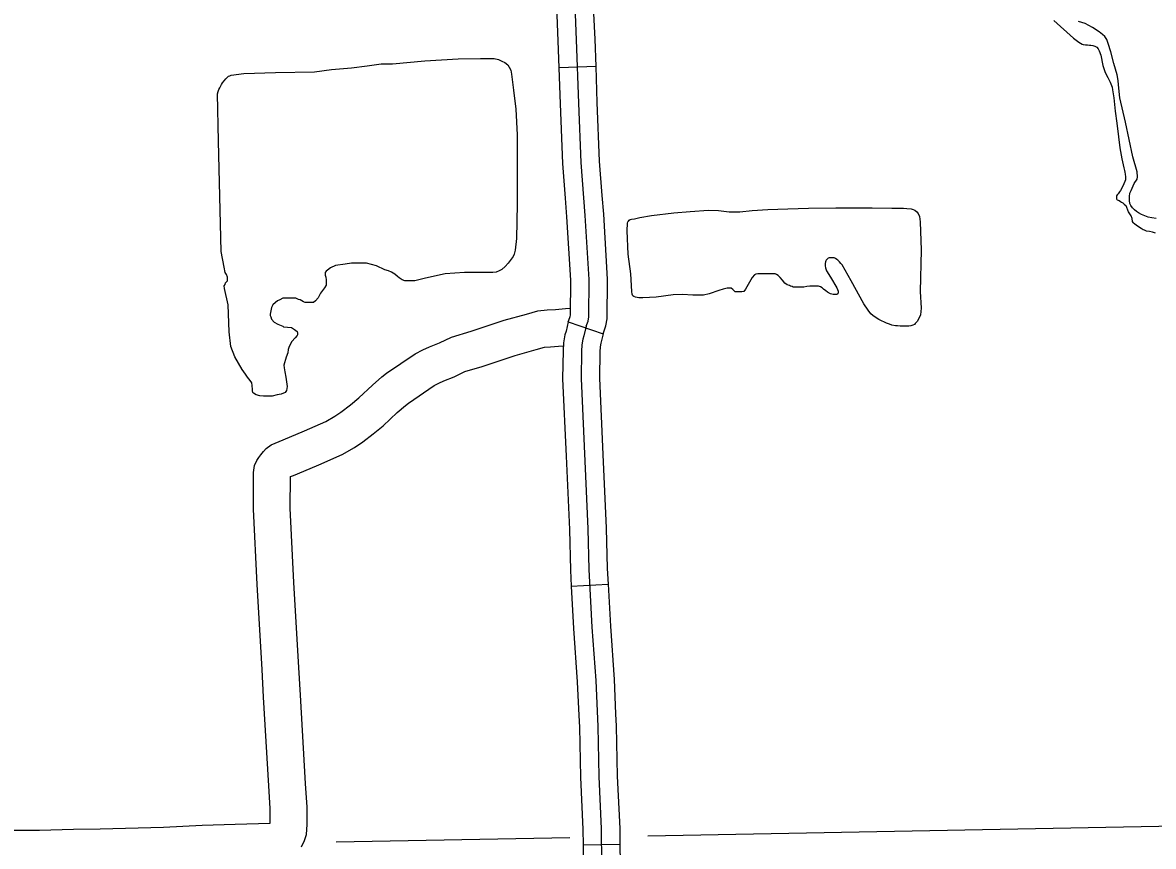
# Model space of a CAD drawing. Extents: x 1084508 to 1142749, y 1057638 to 1093403.
# Drawn here: x 1126107 to 1127551, y 1072627 to 1073679 of the extents above; entities that cross this region are included whole.
import ezdxf

# ---------------------------------------------------------------- set-up
doc = ezdxf.new("R2010")
doc.units = 0
for name, color, linetype in [('Level 35', 7, 'Continuous'), ('Level 45', 7, 'Continuous'), ('Level 46', 7, 'Continuous'), ('Level 5', 7, 'Continuous')]:
    doc.layers.add(name, color=color, linetype=linetype)

msp = doc.modelspace()

# ---------------------------------------------------------------- linework, layer by layer
at = {"layer": 'Level 35'}
for points in [[(1127424.3, 1073681.4), (1127449.4, 1073659.1), (1127456.1, 1073653.7), (1127460.3, 1073651.4), (1127461.8, 1073650.8), (1127464.4, 1073650.3), (1127467.2, 1073650.3), (1127469.5, 1073650), (1127471.5, 1073650), (1127473.9, 1073649.6), (1127476.4, 1073648.7), (1127479, 1073647.4), (1127480.7, 1073645.2), (1127481.9, 1073642.9), (1127484.2, 1073637.2), (1127486.9, 1073624.2), (1127489.9, 1073614.9), (1127493.3, 1073608.6), (1127496.2, 1073602.6), (1127498.8, 1073596.3), (1127499, 1073592.9), (1127500.9, 1073582.7), (1127502.3, 1073565.8), (1127504.5, 1073550.3), (1127506.7, 1073532.9), (1127508.5, 1073518.8), (1127510.8, 1073505), (1127513.4, 1073493.4), (1127514.4, 1073489.9), (1127515, 1073487.7), (1127515.3, 1073485.2), (1127515.5, 1073481.8), (1127515.5, 1073477.9), (1127514.9, 1073475.8), (1127513.6, 1073472.9), (1127512, 1073469.1), (1127509.5, 1073464.6), (1127508.1, 1073462.7), (1127506.2, 1073460.3), (1127505.2, 1073459), (1127504.3, 1073457.6), (1127504, 1073456), (1127504, 1073454.8), (1127504.2, 1073453.9), (1127504.7, 1073453.1), (1127505.2, 1073452.6), (1127506.2, 1073452), (1127507.6, 1073451.5), (1127509.1, 1073450.6), (1127510.4, 1073449.6), (1127512.1, 1073448.6), (1127514.1, 1073447.1), (1127516.7, 1073444.7)], [(1127522.8, 1073464.4), (1127526.9, 1073473.2), (1127530.6, 1073479.1), (1127530.9, 1073481.8), (1127530.4, 1073488.2), (1127525.2, 1073507.3), (1127515.7, 1073551.8), (1127508.4, 1073582.9), (1127506.9, 1073599.3), (1127506.4, 1073604.7), (1127504.9, 1073612), (1127500.8, 1073626.5), (1127497.1, 1073641.6), (1127493.7, 1073651.9), (1127491.7, 1073657.3), (1127489.3, 1073661), (1127486.3, 1073663.7), (1127482.2, 1073667.1), (1127473.4, 1073672.7), (1127464.1, 1073677.6), (1127455.8, 1073680.3)], [(1126373.4, 1073611.7), (1126389.4, 1073613.8), (1126430.2, 1073615.1), (1126480, 1073615.8), (1126501.4, 1073618.9), (1126527.3, 1073620.9), (1126547, 1073623.7), (1126565.1, 1073626), (1126579.4, 1073626), (1126620.9, 1073629.8), (1126663.4, 1073632.5), (1126691.7, 1073632.9), (1126701.2, 1073632.9), (1126709.4, 1073632.9), (1126714.8, 1073631.8), (1126719.3, 1073629.4), (1126723, 1073627.7), (1126726.8, 1073624.7), (1126728.5, 1073622), (1126730.5, 1073617.9), (1126731.5, 1073612.8), (1126733.9, 1073592.6), (1126737, 1073568.1), (1126738.7, 1073535.7), (1126738.7, 1073447.1), (1126738, 1073403.2), (1126736.3, 1073388.5), (1126734.9, 1073383.1), (1126733.6, 1073380), (1126727.4, 1073371.5), (1126723.4, 1073367.4), (1126718.9, 1073363.7), (1126715.9, 1073362), (1126711.8, 1073360.3), (1126707.4, 1073359.9), (1126702.9, 1073359.9), (1126697.5, 1073359.9), (1126688.6, 1073359.6), (1126671.6, 1073359.6), (1126646.8, 1073357.9), (1126621.6, 1073352.4), (1126608, 1073349), (1126601.5, 1073349), (1126597.4, 1073349), (1126595.4, 1073349), (1126592, 1073350.4), (1126587.9, 1073352.8), (1126585.8, 1073354.8), (1126582.4, 1073357.5)], [(1126440.1, 1073290.6), (1126450.3, 1073289.4), (1126454.4, 1073287), (1126457.8, 1073284.3), (1126458.2, 1073282.6), (1126458.2, 1073280.2), (1126457.8, 1073279.2), (1126455.1, 1073276.4), (1126451, 1073271.7), (1126447.6, 1073265.2), (1126446.2, 1073261.4), (1126445.6, 1073257.3), (1126443.5, 1073251.6), (1126440.8, 1073241.7), (1126441.1, 1073237.9), (1126441.8, 1073233.2), (1126443.2, 1073226.3), (1126444.9, 1073214.1), (1126443.9, 1073209.3), (1126442.2, 1073206.6), (1126437.4, 1073204.5), (1126432.3, 1073203.8), (1126425.8, 1073201.8), (1126419.7, 1073201.8), (1126414.6, 1073201.8), (1126409.8, 1073202.5), (1126405.4, 1073203.8), (1126402, 1073205.9), (1126401, 1073206.6), (1126400.6, 1073208.6), (1126400.6, 1073211.7), (1126400.3, 1073214.4), (1126400.3, 1073215.4), (1126399.6, 1073218.8), (1126397.6, 1073221.9), (1126394.2, 1073226.3), (1126391.8, 1073230.1), (1126387.4, 1073235.9), (1126378.2, 1073252.2), (1126373.1, 1073265.2), (1126370.7, 1073283.9), (1126369.7, 1073318.3), (1126364.9, 1073339.5), (1126364.5, 1073342.9), (1126365.6, 1073344.6), (1126366.2, 1073346.6), (1126367.6, 1073348), (1126368.6, 1073349), (1126368.6, 1073350.4), (1126368.6, 1073351.7), (1126368.6, 1073353.8), (1126367.6, 1073357.2), (1126365.9, 1073359.6), (1126364.5, 1073366.7), (1126360.8, 1073386.5), (1126357.1, 1073527.6), (1126356, 1073587.9), (1126356.7, 1073590.9), (1126357.7, 1073593.4), (1126358.8, 1073595.5), (1126359.7, 1073597.2), (1126361, 1073599.7), (1126362.4, 1073601.9), (1126364.5, 1073604.6), (1126366.4, 1073606.8), (1126368.3, 1073608.5), (1126369.9, 1073610.2), (1126371.7, 1073611), (1126373.4, 1073611.7)], [(1127554.8, 1073428.7), (1127549.2, 1073429.7), (1127544.5, 1073430.4), (1127540.6, 1073431.9), (1127536.2, 1073433.8), (1127532.3, 1073436), (1127529.6, 1073437.7), (1127527.2, 1073439.7), (1127524.7, 1073442.4), (1127522.3, 1073445.1), (1127521.3, 1073447.8), (1127520.6, 1073451.5), (1127520.6, 1073456.8), (1127521.3, 1073461), (1127522.8, 1073464.4)], [(1126910.1, 1073432.6), (1126939, 1073436), (1126959.5, 1073437.7), (1126982.9, 1073439.3), (1126995.9, 1073438.9), (1127009.3, 1073437.2), (1127023.1, 1073437.2), (1127039, 1073438.9), (1127058.7, 1073440.2), (1127084.6, 1073441), (1127111, 1073441.9), (1127145.8, 1073442.3), (1127192.2, 1073442.3), (1127217.3, 1073441.9), (1127232.1, 1073441.9), (1127236.5, 1073441.5), (1127241.8, 1073441.1), (1127244.6, 1073440.3), (1127246.6, 1073439.3), (1127249.2, 1073437.3), (1127250.9, 1073435.3), (1127252.5, 1073431.4), (1127253.5, 1073424.4), (1127254.5, 1073388.4), (1127253.5, 1073335.7), (1127254.7, 1073314.1), (1127253.7, 1073305.8), (1127250.2, 1073297.8), (1127247.2, 1073294.5), (1127246, 1073293.5), (1127244, 1073292.5), (1127241.4, 1073291.5), (1127238.9, 1073291.1), (1127236.1, 1073291.1), (1127233.5, 1073291.1), (1127227.7, 1073291.3), (1127224.6, 1073291.7), (1127222, 1073291.7), (1127217.4, 1073292.7), (1127214.1, 1073293.7), (1127210.3, 1073294.9), (1127207.7, 1073296.3), (1127204, 1073298.2), (1127200.8, 1073300), (1127197.2, 1073301.8), (1127192.8, 1073305), (1127190.5, 1073307.1), (1127186.9, 1073311.5), (1127181.3, 1073319.8), (1127165.5, 1073349.3)], [(1127554.2, 1073409.8), (1127550, 1073411.2), (1127546.3, 1073412.1), (1127542.5, 1073412.7), (1127540.1, 1073413.8), (1127538.4, 1073414.1), (1127535.7, 1073416), (1127532.4, 1073418.1), (1127529.2, 1073420), (1127526.1, 1073422.6), (1127525.5, 1073423.7), (1127524.8, 1073424.9), (1127524.1, 1073428.6), (1127523, 1073432), (1127519.4, 1073437.4), (1127516.7, 1073444.7)], [(1127086.5, 1073343.2), (1127083.6, 1073344.2), (1127080.6, 1073346.3), (1127077.5, 1073349.9), (1127074.7, 1073353.2), (1127072.1, 1073356.1), (1127069.8, 1073357.3), (1127068.2, 1073358.1), (1127066.2, 1073358.1), (1127062.6, 1073358.1), (1127059.2, 1073357.9), (1127054.6, 1073357.9), (1127050, 1073357.9), (1127046.1, 1073358.1), (1127043.6, 1073357.6), (1127041.8, 1073356.6), (1127038.7, 1073353.2), (1127030.5, 1073338.6), (1127028.4, 1073335.7), (1127025.6, 1073335), (1127023.3, 1073335), (1127020.5, 1073335), (1127018.4, 1073335), (1127017.1, 1073335.2), (1127014.3, 1073338.1), (1127012, 1073339.6), (1127009.2, 1073339.9), (1127007.1, 1073339.9), (1127001.7, 1073338.6), (1126996.1, 1073336.8), (1126984, 1073332.7), (1126976.8, 1073330.9), (1126969.3, 1073330.9), (1126962.9, 1073330.9), (1126949.8, 1073331.6), (1126937.8, 1073331.1), (1126916.2, 1073328.3), (1126899.2, 1073327.5), (1126894.1, 1073327.5), (1126891.8, 1073327.8), (1126889.7, 1073328.3), (1126887.7, 1073329.1), (1126886.4, 1073330.1), (1126885.4, 1073332.1), (1126885.1, 1073335.5), (1126883.8, 1073357.9), (1126880.5, 1073383.3), (1126879.2, 1073412.9), (1126879.5, 1073422.9), (1126879.9, 1073424.5), (1126880.8, 1073425.4), (1126881.7, 1073426.4), (1126883.1, 1073427.4), (1126884.9, 1073427.9), (1126888.6, 1073428.4), (1126895.2, 1073429.8), (1126910.1, 1073432.6)], [(1126582.4, 1073357.5), (1126578, 1073360.3), (1126574.3, 1073362), (1126569.5, 1073363), (1126558.9, 1073368.1), (1126546.3, 1073371.5), (1126538.2, 1073371.5), (1126527.3, 1073371.5), (1126518.8, 1073370.5), (1126506.5, 1073368.8), (1126500.4, 1073365.7), (1126496.6, 1073362.6), (1126494.9, 1073361.3), (1126493.6, 1073359.6), (1126493.6, 1073358.2), (1126493.6, 1073356.5), (1126494.2, 1073353.8), (1126494.6, 1073350.4), (1126494.6, 1073343.6), (1126492.5, 1073340.1), (1126487.4, 1073333.3), (1126484.7, 1073327.5), (1126481, 1073323.5), (1126478.6, 1073321.7), (1126476.9, 1073321.7), (1126474.5, 1073321.7), (1126472.1, 1073321.7), (1126468, 1073321.4), (1126465.7, 1073322.4), (1126461.6, 1073324.8), (1126459.2, 1073325.5), (1126455.8, 1073326.9), (1126452.4, 1073327.2), (1126449.7, 1073327.2), (1126446.2, 1073327.2), (1126442.8, 1073327.2), (1126439.4, 1073326.9), (1126435.7, 1073324.8), (1126432.6, 1073323.8), (1126430.2, 1073321.4), (1126426.8, 1073318.3), (1126425.1, 1073315.3), (1126424.1, 1073310.8), (1126423.4, 1073306.4), (1126423.4, 1073304.7), (1126424.1, 1073303.3), (1126425.1, 1073300.3), (1126428.5, 1073296.5), (1126433, 1073293.8), (1126439.4, 1073291.1), (1126440.1, 1073290.6)], [(1127165.5, 1073349.3), (1127153.6, 1073369.6), (1127152.2, 1073371.3), (1127150.2, 1073373.5), (1127148.4, 1073375.5), (1127147.2, 1073376.5), (1127145.5, 1073377.5), (1127143.7, 1073378.3), (1127141.5, 1073378.7), (1127140.3, 1073378.7), (1127138.7, 1073378.7), (1127137.1, 1073378.5), (1127136.1, 1073377.9), (1127134.5, 1073376.9), (1127133.6, 1073375.9), (1127133.4, 1073375.5), (1127133, 1073374.5), (1127132.6, 1073373.3), (1127132, 1073371.1), (1127132.2, 1073368.4), (1127132.6, 1073365.6), (1127133.8, 1073362), (1127138.7, 1073353.9), (1127147, 1073340.2), (1127148.9, 1073336), (1127148.9, 1073334.7), (1127148.9, 1073333.4), (1127148.4, 1073332.7), (1127146.8, 1073331.9), (1127144.8, 1073331.9), (1127142.5, 1073331.9), (1127138.9, 1073332.7), (1127135, 1073334.5), (1127133, 1073336.3), (1127130.1, 1073338.6), (1127128.1, 1073340.1), (1127126, 1073341.4), (1127123.7, 1073342.4), (1127121.1, 1073342.4), (1127118.1, 1073342.4), (1127115, 1073342.4), (1127112.7, 1073342.2), (1127108.8, 1073341.7), (1127104.7, 1073341.1), (1127099.8, 1073340.9), (1127097, 1073340.9), (1127095.2, 1073340.9), (1127092.6, 1073341.1), (1127091.3, 1073341.1), (1127089.8, 1073341.7), (1127088, 1073342.4), (1127086.5, 1073343.2)]]:
    msp.add_lwpolyline(points, dxfattribs=at)
at = {"layer": 'Level 45'}
for p, q in [((1126839.4, 1073622.6), (1126792.3, 1073621)), ((1126803.9, 1073296.8), (1126848.6, 1073281.3)), ((1126807.8, 1072959.5), (1126854.8, 1072962.1)), ((1126822.8, 1072629.4), (1126869.9, 1072630))]:
    msp.add_line(p, q, dxfattribs=at)
for points in [[(1126826.8, 1073291.3), (1126827.8, 1073293.3), (1126829.3, 1073297.8), (1126830.3, 1073303.1), (1126830.6, 1073350.8), (1126825.7, 1073432.6), (1126820.5, 1073500.4), (1126817.4, 1073576), (1126814.6, 1073656.6), (1126813.1, 1073689.4), (1126812.6, 1073703.9), (1126811.4, 1073725.9), (1126806.9, 1073804.1), (1126804, 1073853.5), (1126803.1, 1073874), (1126800, 1073922.1), (1126796.4, 1074004.9), (1126795.1, 1074040.8), (1126793.6, 1074078), (1126791.4, 1074154.3), (1126787.5, 1074257.1), (1126786.6, 1074288.8)], [(1126839.4, 1073622.6), (1126838.2, 1073657.5), (1126836.6, 1073690.4), (1126836.1, 1073704.9), (1126834.9, 1073727.2), (1126831.3, 1073788.7)], [(1126792.3, 1073621), (1126791.1, 1073655.6), (1126789.6, 1073688.4), (1126789, 1073702.8), (1126787.9, 1073724.6), (1126784.3, 1073786)], [(1126800.4, 1073454.5), (1126797, 1073499), (1126793.9, 1073575.1), (1126792.3, 1073621)], [(1126847.4, 1073458.1), (1126844, 1073501.8), (1126840.9, 1073576.9), (1126839.4, 1073622.6)], [(1126803.9, 1073296.8), (1126806, 1073302.4), (1126806.4, 1073303.7), (1126806.7, 1073305.3), (1126807.1, 1073350.1), (1126802.3, 1073431), (1126800.4, 1073454.5)], [(1126848.6, 1073281.3), (1126852.1, 1073291.9), (1126853.8, 1073300.8), (1126854.2, 1073351.4), (1126849.2, 1073434.2), (1126847.4, 1073458.1)], [(1126803.9, 1073296.8), (1126801.1, 1073285.1), (1126799.6, 1073280.1), (1126797.9, 1073270.2), (1126797.3, 1073260.2), (1126796.8, 1073224), (1126801.2, 1073125.3)], [(1126826.8, 1073291.3), (1126823.9, 1073279.1), (1126822.6, 1073274.8), (1126821.3, 1073267.4), (1126820.8, 1073259.3), (1126820.3, 1073224.4), (1126828.9, 1073032.8), (1126830.2, 1072980.9), (1126834.2, 1072906.9), (1126839.1, 1072838.8), (1126841.6, 1072780.1), (1126843.1, 1072716.3), (1126846.1, 1072649.5), (1126846.6, 1072605.4)], [(1126848.6, 1073281.3), (1126846.6, 1073273), (1126845.6, 1073269.4), (1126844.8, 1073264.7), (1126844.4, 1073258.4), (1126843.9, 1073224.8), (1126848.2, 1073127.4)], [(1126801.2, 1073125.3), (1126805.4, 1073031.9), (1126806.7, 1072979.9), (1126807.8, 1072959.5)], [(1126848.2, 1073127.4), (1126852.5, 1073033.6), (1126853.7, 1072981.8), (1126854.8, 1072962.1)], [(1126807.8, 1072959.5), (1126810.7, 1072905.5), (1126815.5, 1072837.5), (1126817.4, 1072794.3)], [(1126854.8, 1072962.1), (1126857.7, 1072908.4), (1126862.6, 1072840.2), (1126864.4, 1072796.4)], [(1126817.4, 1072794.3), (1126818.1, 1072779.3), (1126819.6, 1072715.5), (1126822.6, 1072648.8), (1126822.8, 1072629.4)], [(1126864.4, 1072796.4), (1126865.1, 1072780.9), (1126866.6, 1072717.1), (1126869.7, 1072650.1), (1126869.9, 1072630)], [(1126822.8, 1072629.4), (1126823.1, 1072604.8), (1126828.4, 1072466.5), (1126828.5, 1072463.5)], [(1126869.9, 1072630), (1126870.2, 1072606), (1126875.5, 1072467.9), (1126875.6, 1072464.7)]]:
    msp.add_lwpolyline(points, dxfattribs=at)
at = {"layer": 'Level 46'}
for points in [[(1126084.2, 1072647.9), (1126128.4, 1072648.1), (1126171.8, 1072649.1), (1126206.1, 1072649.7), (1126287, 1072652), (1126336.3, 1072654.2), (1126378.3, 1072655.8), (1126423.4, 1072656.9), (1126423.4, 1072675.7), (1126421.3, 1072704.5), (1126414.8, 1072817.8), (1126413, 1072852.9), (1126406.4, 1072961.7), (1126401.8, 1073057.9), (1126402.1, 1073104.7), (1126403.2, 1073113.3), (1126406.2, 1073119.9), (1126408.6, 1073123.7), (1126411.1, 1073127.2), (1126414.7, 1073131.5), (1126418.3, 1073135.1), (1126424.5, 1073139.9), (1126434.7, 1073144.2), (1126447.8, 1073149.7), (1126466.9, 1073157.6), (1126494.1, 1073169.6), (1126506, 1073176.2), (1126513.5, 1073181.5), (1126525.7, 1073190.9), (1126536.3, 1073199.6), (1126553.9, 1073216.1), (1126566, 1073226.5), (1126572, 1073231.2), (1126608.6, 1073256), (1126618.2, 1073260.9), (1126626.7, 1073264.8), (1126639.3, 1073269.8), (1126654.7, 1073277.4), (1126679.8, 1073284.8), (1126722.3, 1073298.9), (1126750.4, 1073306.7), (1126765.2, 1073310.8), (1126777.2, 1073312), (1126787.6, 1073312.7), (1126800.6, 1073313.9), (1126806.8, 1073314.1)], [(1126463.1, 1072626.9), (1126467.1, 1072634.8), (1126469.8, 1072642.5), (1126470.2, 1072648.9), (1126470.5, 1072655.4), (1126470.5, 1072677.5), (1126468.3, 1072707.6), (1126461.8, 1072820.3), (1126460, 1072855.5), (1126453.4, 1072964.2), (1126448.9, 1073058.8), (1126449.2, 1073099.2), (1126453.1, 1073100.8), (1126466, 1073106.3), (1126485.4, 1073114.3), (1126515.1, 1073127.4), (1126531, 1073136.3), (1126541.4, 1073143.6), (1126554.9, 1073154), (1126567.4, 1073164.2), (1126585.3, 1073181.1), (1126595.9, 1073190.1), (1126599.8, 1073193.2), (1126632.6, 1073215.4), (1126638.8, 1073218.5), (1126645.2, 1073221.5), (1126658.4, 1073226.7), (1126671.9, 1073233.4), (1126693.8, 1073239.8), (1126736.1, 1073253.9), (1126762.8, 1073261.3), (1126773.8, 1073264.3), (1126781.1, 1073265.1), (1126791.3, 1073265.7), (1126797.7, 1073266.3)]]:
    msp.add_lwpolyline(points, dxfattribs=at)
at = {"layer": 'Level 5'}
for points in [[(1126905.4, 1072640.7), (1127693.3, 1072655.8)], [(1126507.7, 1072633.1), (1126805.8, 1072638.8)]]:
    msp.add_lwpolyline(points, dxfattribs=at)

doc.saveas('drawing.dxf')
